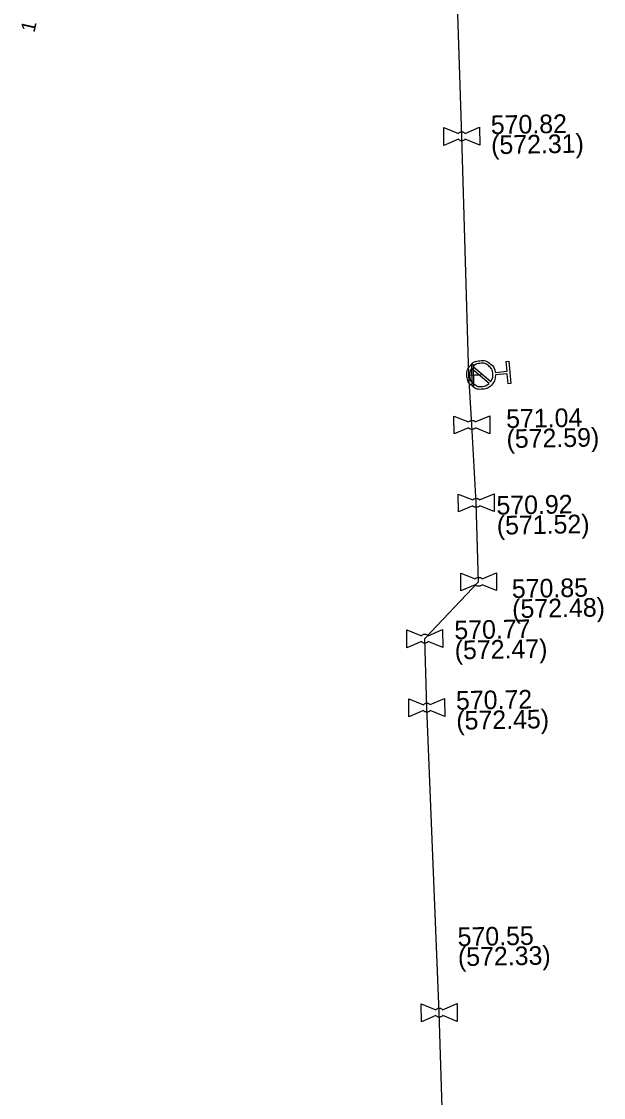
# Model space of a CAD drawing. Extents: x -643544 to -637295, y -1119190 to -1111715.
# Drawn here: x -641601.3 to -641560.7, y -1114448.4 to -1114373.2 of the extents above; entities that cross this region are included whole.
import ezdxf

# ---------------------------------------------------------------- set-up
doc = ezdxf.new("R2010")
doc.units = 0
for name, color, linetype in [('Default', 7, 'Continuous'), ('VP Hydrant', 7, 'Continuous'), ('VP Kótování', 7, 'Continuous'), ('VP Lomový bod', 7, 'Continuous'), ('VP Lomový bod - popis', 7, 'Continuous'), ('VP Přípojka', 7, 'Continuous'), ('VP Řad', 7, 'Continuous'), ('VP Šoupě', 7, 'Continuous')]:
    doc.layers.add(name, color=color, linetype=linetype)

msp = doc.modelspace()

# ---------------------------------------------------------------- linework, layer by layer
at = {"layer": 'Default'}
for points in [[(-641570.788, -1114380.988), (-641570.755, -1114380.947), (-641570.707, -1114380.92), (-641570.634, -1114380.878), (-641570.552, -1114380.878), (-641570.471, -1114380.877), (-641570.395, -1114380.919), (-641570.348, -1114380.944), (-641570.314, -1114380.984)], [(-641570.31, -1114381.393), (-641570.344, -1114381.433), (-641570.39, -1114381.46), (-641570.466, -1114381.502), (-641570.548, -1114381.502), (-641570.629, -1114381.503), (-641570.703, -1114381.462), (-641570.751, -1114381.436), (-641570.785, -1114381.396)], [(-641568.19, -1114397.87), (-641568.186, -1114398.231), (-641568.421, -1114398.511), (-641568.686, -1114398.828), (-641569.101, -1114398.866), (-641569.513, -1114398.904), (-641569.83, -1114398.639), (-641570.148, -1114398.374), (-641570.186, -1114397.959), (-641570.224, -1114397.549), (-641569.96, -1114397.231), (-641569.696, -1114396.912), (-641569.283, -1114396.874), (-641568.869, -1114396.836), (-641568.551, -1114397.099), (-641568.267, -1114397.332), (-641568.206, -1114397.688)], [(-641569.87, -1114397.423), (-641570.024, -1114397.654), (-641569.997, -1114397.942), (-641569.967, -1114398.277), (-641569.709, -1114398.492), (-641569.45, -1114398.708), (-641569.114, -1114398.677), (-641568.826, -1114398.651), (-641568.626, -1114398.458)], [(-641568.51, -1114398.317), (-641568.352, -1114398.085), (-641568.379, -1114397.794), (-641568.41, -1114397.457), (-641568.668, -1114397.243), (-641568.926, -1114397.028), (-641569.263, -1114397.059), (-641569.554, -1114397.086), (-641569.754, -1114397.282)], [(-641570.078, -1114401.158), (-641570.045, -1114401.117), (-641569.997, -1114401.09), (-641569.924, -1114401.048), (-641569.842, -1114401.048), (-641569.761, -1114401.047), (-641569.685, -1114401.089), (-641569.638, -1114401.114), (-641569.604, -1114401.154)], [(-641569.6, -1114401.563), (-641569.634, -1114401.603), (-641569.68, -1114401.63), (-641569.756, -1114401.672), (-641569.838, -1114401.672), (-641569.919, -1114401.673), (-641569.993, -1114401.632), (-641570.041, -1114401.606), (-641570.075, -1114401.566)], [(-641569.778, -1114406.608), (-641569.745, -1114406.567), (-641569.697, -1114406.54), (-641569.624, -1114406.498), (-641569.542, -1114406.498), (-641569.461, -1114406.497), (-641569.385, -1114406.539), (-641569.338, -1114406.564), (-641569.304, -1114406.604)], [(-641569.3, -1114407.013), (-641569.334, -1114407.053), (-641569.38, -1114407.08), (-641569.456, -1114407.122), (-641569.538, -1114407.122), (-641569.619, -1114407.123), (-641569.693, -1114407.082), (-641569.741, -1114407.056), (-641569.775, -1114407.016)], [(-641569.608, -1114412.128), (-641569.575, -1114412.087), (-641569.527, -1114412.06), (-641569.454, -1114412.018), (-641569.372, -1114412.018), (-641569.291, -1114412.017), (-641569.215, -1114412.059), (-641569.168, -1114412.084), (-641569.134, -1114412.124)], [(-641569.13, -1114412.533), (-641569.164, -1114412.573), (-641569.21, -1114412.6), (-641569.286, -1114412.642), (-641569.368, -1114412.642), (-641569.449, -1114412.643), (-641569.523, -1114412.602), (-641569.571, -1114412.576), (-641569.605, -1114412.536)], [(-641573.368, -1114416.098), (-641573.335, -1114416.057), (-641573.287, -1114416.03), (-641573.214, -1114415.988), (-641573.132, -1114415.988), (-641573.051, -1114415.987), (-641572.975, -1114416.029), (-641572.928, -1114416.054), (-641572.894, -1114416.094)], [(-641572.89, -1114416.503), (-641572.924, -1114416.543), (-641572.97, -1114416.57), (-641573.046, -1114416.612), (-641573.128, -1114416.612), (-641573.209, -1114416.613), (-641573.283, -1114416.572), (-641573.331, -1114416.546), (-641573.365, -1114416.506)], [(-641573.228, -1114420.918), (-641573.195, -1114420.877), (-641573.147, -1114420.85), (-641573.074, -1114420.808), (-641572.992, -1114420.808), (-641572.911, -1114420.807), (-641572.835, -1114420.849), (-641572.788, -1114420.874), (-641572.754, -1114420.914)], [(-641572.75, -1114421.323), (-641572.784, -1114421.363), (-641572.83, -1114421.39), (-641572.906, -1114421.432), (-641572.988, -1114421.432), (-641573.069, -1114421.433), (-641573.143, -1114421.392), (-641573.191, -1114421.366), (-641573.225, -1114421.326)], [(-641572.358, -1114442.238), (-641572.325, -1114442.197), (-641572.277, -1114442.17), (-641572.204, -1114442.128), (-641572.122, -1114442.128), (-641572.041, -1114442.127), (-641571.965, -1114442.169), (-641571.918, -1114442.194), (-641571.884, -1114442.234)], [(-641571.88, -1114442.643), (-641571.914, -1114442.683), (-641571.96, -1114442.71), (-641572.036, -1114442.752), (-641572.118, -1114442.752), (-641572.199, -1114442.753), (-641572.273, -1114442.712), (-641572.321, -1114442.686), (-641572.355, -1114442.646)]]:
    msp.add_open_spline(points, degree=3, dxfattribs=at)
at = {"layer": 'VP Hydrant'}
for points in [[(-641568.206, -1114397.688), (-641567.39, -1114397.613), (-641567.453, -1114396.926), (-641567.27, -1114396.909), (-641567.127, -1114398.465), (-641567.31, -1114398.482), (-641567.373, -1114397.795), (-641568.19, -1114397.87)], [(-641568.626, -1114398.458), (-641569.87, -1114397.423)], [(-641569.754, -1114397.282), (-641568.51, -1114398.317)]]:
    msp.add_lwpolyline(points, dxfattribs=at)
at = {"layer": 'VP Lomový bod'}
for points in [[(-641570.785, -1114381.396), (-641571.795, -1114381.825), (-641571.805, -1114380.575), (-641570.788, -1114380.988)], [(-641570.314, -1114380.984), (-641569.305, -1114380.555)], [(-641569.305, -1114380.555), (-641569.295, -1114381.805), (-641570.31, -1114381.393)], [(-641570.075, -1114401.566), (-641571.085, -1114401.995), (-641571.095, -1114400.745), (-641570.078, -1114401.158)], [(-641569.604, -1114401.154), (-641568.595, -1114400.725)], [(-641568.595, -1114400.725), (-641568.585, -1114401.975), (-641569.6, -1114401.563)], [(-641569.775, -1114407.016), (-641570.785, -1114407.445), (-641570.795, -1114406.195), (-641569.778, -1114406.608)], [(-641569.304, -1114406.604), (-641568.295, -1114406.175)], [(-641568.295, -1114406.175), (-641568.285, -1114407.425), (-641569.3, -1114407.013)], [(-641569.605, -1114412.536), (-641570.615, -1114412.965), (-641570.625, -1114411.715), (-641569.608, -1114412.128)], [(-641569.134, -1114412.124), (-641568.125, -1114411.695)], [(-641568.125, -1114411.695), (-641568.115, -1114412.945), (-641569.13, -1114412.533)], [(-641573.365, -1114416.506), (-641574.375, -1114416.935), (-641574.385, -1114415.685), (-641573.368, -1114416.098)], [(-641572.894, -1114416.094), (-641571.885, -1114415.665)], [(-641571.885, -1114415.665), (-641571.875, -1114416.915), (-641572.89, -1114416.503)], [(-641573.225, -1114421.326), (-641574.235, -1114421.755), (-641574.245, -1114420.505), (-641573.228, -1114420.918)], [(-641572.754, -1114420.914), (-641571.745, -1114420.485)], [(-641571.745, -1114420.485), (-641571.735, -1114421.735), (-641572.75, -1114421.323)], [(-641572.355, -1114442.646), (-641573.365, -1114443.075), (-641573.375, -1114441.825), (-641572.358, -1114442.238)], [(-641571.884, -1114442.234), (-641570.875, -1114441.805)], [(-641570.875, -1114441.805), (-641570.865, -1114443.055), (-641571.88, -1114442.643)]]:
    msp.add_lwpolyline(points, dxfattribs=at)
at = {"layer": 'VP Přípojka'}
msp.add_lwpolyline([(-641570.05, -1114397.88), (-641569.653, -1114397.86), (-641569.19, -1114397.87)], dxfattribs=at)
at = {"layer": 'VP Řad'}
msp.add_lwpolyline([(-641567.58, -1114533.29), (-641567.564, -1114532.763), (-641567.714, -1114526.333), (-641567.811, -1114521.065), (-641567.949, -1114518.503), (-641568.087, -1114515.614), (-641568.49, -1114507.15), (-641568.87, -1114501.66), (-641571.01, -1114499.83), (-641571.22, -1114488.23), (-641571.57, -1114466.49), (-641571.88, -1114450.59), (-641572.12, -1114442.44), (-641572.99, -1114421.12), (-641573.13, -1114416.3), (-641569.37, -1114412.33), (-641569.54, -1114406.81), (-641569.84, -1114401.36), (-641570.05, -1114397.88), (-641570.55, -1114381.19), (-641571.01, -1114366.95)], dxfattribs=at)
at = {"layer": 'VP Šoupě'}
msp.add_lwpolyline([(-641569.76, -1114397.129), (-641569.726, -1114398.629), (-641569.82, -1114398.631), (-641569.854, -1114397.131), (-641569.76, -1114397.129)], dxfattribs=at)

# ---------------------------------------------------------------- texts
at = {"layer": 'VP Kótování'}
msp.add_text('1', height=1, rotation=76.93218, dxfattribs=at).set_placement((-641600.392, -1114373.982))
at = {"layer": 'VP Lomový bod - popis'}
for s, p in [('570.82', (-641568.513, -1114381.041)), ('(572.31)', (-641568.489, -1114382.441)), ('571.04', (-641567.439, -1114401.58)), ('(572.59)', (-641567.415, -1114402.98)), ('570.92', (-641568.117, -1114407.634)), ('(571.52)', (-641568.093, -1114409.034)), ('570.85', (-641567.043, -1114413.462)), ('(572.48)', (-641567.019, -1114414.862)), ('570.77', (-641571.057, -1114416.348)), ('(572.47)', (-641571.033, -1114417.748)), ('570.72', (-641570.944, -1114421.271)), ('(572.45)', (-641570.92, -1114422.67)), ('570.55', (-641570.831, -1114437.792)), ('(572.33)', (-641570.807, -1114439.192))]:
    msp.add_text(s, height=1.3, rotation=1, dxfattribs=at).set_placement(p)

doc.saveas('drawing.dxf')
